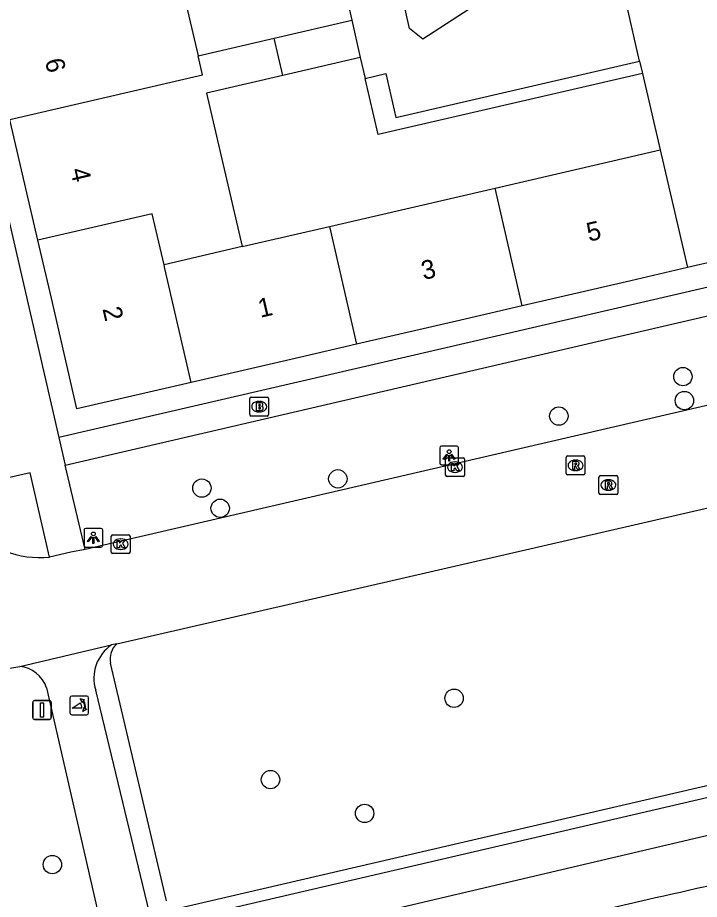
# Model space of a CAD drawing. Extents: x 156414 to 157775, y 382335 to 383765.
# Drawn here: x 156904.85 to 156941.17, y 382994.01 to 383040.96 of the extents above; entities that cross this region are included whole.
import ezdxf

# ---------------------------------------------------------------- set-up
doc = ezdxf.new("R2010")
doc.units = 0
for name, color, linetype in [('IMGEO_Boom', 7, 'Continuous'), ('IMGEO_Brandkraan', 7, 'Continuous'), ('IMGEO_Erf', 7, 'Continuous'), ('IMGEO_Fietspad_gesloten', 7, 'Continuous'), ('IMGEO_Haag', 7, 'Continuous'), ('IMGEO_Kolk', 7, 'Continuous'), ('IMGEO_Lichtpunt', 7, 'Continuous'), ('IMGEO_Pand', 7, 'Continuous'), ('IMGEO_Pand_nummerreeks', 7, 'Continuous'), ('IMGEO_Poller', 7, 'Continuous'), ('IMGEO_Rijbaan_lokaal_gesloten', 7, 'Continuous'), ('IMGEO_Rioolput', 7, 'Continuous'), ('IMGEO_Verkeersbordpaal', 7, 'Continuous'), ('IMGEO_Voetpad_open', 7, 'Continuous')]:
    doc.layers.add(name, color=color, linetype=linetype)

msp = doc.modelspace()

# ---------------------------------------------------------------- linework, layer by layer
at = {"layer": 'IMGEO_Boom'}
for centre in [(156940.288, 383021.844), (156940.372, 383020.568), (156933.681, 383019.743), (156921.909, 383016.402), (156914.666, 383015.907), (156915.642, 383014.832), (156928.104, 383004.717), (156918.323, 383000.383), (156923.336, 382998.584), (156906.704, 382995.857)]:
    msp.add_circle(centre, 0.489, dxfattribs=at)
at = {"layer": 'IMGEO_Brandkraan'}
for p, q in [((156917.22, 383019.821), (156917.22, 383020.673)), ((156917.295, 383020.747), (156918.147, 383020.747)), ((156917.708, 383020.527), (156917.733, 383020.527)), ((156918.221, 383020.673), (156918.221, 383019.821)), ((156917.731, 383019.967), (156917.706, 383019.967)), ((156918.147, 383019.747), (156917.295, 383019.747))]:
    msp.add_line(p, q, dxfattribs=at)
for points in [[(156917.22, 383019.821), (156917.22, 383020.673)], [(156917.295, 383020.747), (156918.147, 383020.747)], [(156917.568, 383020.447), (156917.568, 383020.047), (156917.781, 383020.047)], [(156917.799, 383020.447), (156917.568, 383020.447)], [(156917.747, 383020.366), (156917.693, 383020.366), (156917.693, 383020.29)], [(156918.221, 383020.673), (156918.221, 383019.821)], [(156917.693, 383020.29), (156917.746, 383020.29)], [(156917.755, 383020.214), (156917.693, 383020.214), (156917.693, 383020.133)], [(156917.693, 383020.133), (156917.755, 383020.133)], [(156918.147, 383019.747), (156917.295, 383019.747)]]:
    msp.add_lwpolyline(points, dxfattribs=at)
for centre, radius, start, end in [((156917.297, 383020.671), 0.0765, 91.552, 178.448), ((156917.297, 383020.671), 0.0765, 91.552, 178.448), ((156917.748, 383020.328), 0.0379, 267.8285, 90.9355), ((156917.803, 383020.302), 0.145, 59.4692, 91.5367), ((156917.828, 383020.349), 0.0922, 285.5137, 58.1501), ((156918.145, 383020.671), 0.0765, 1.552, 88.448), ((156918.145, 383020.671), 0.0765, 1.552, 88.448), ((156917.756, 383020.173), 0.0404, 269.8759, 90.5077), ((156917.787, 383020.298), 0.251, 268.6676, 293.5347), ((156917.833, 383020.157), 0.105, 301.3115, 78.989), ((156917.297, 383019.823), 0.0765, 181.552, 268.448), ((156917.297, 383019.823), 0.0765, 181.552, 268.448), ((156918.145, 383019.823), 0.0765, 271.552, 358.448), ((156918.145, 383019.823), 0.0765, 271.552, 358.448)]:
    msp.add_arc(centre, radius, start, end, dxfattribs=at)
for centre, major_axis, ratio, start_param, end_param in [((156917.707, 383020.247), (-0.387, 0.002), 0.722429, 4.712389, 7.853982), ((156917.732, 383020.247), (-0.39, 0.002), 0.717154, 1.570796, 4.712389)]:
    msp.add_ellipse(centre, major_axis=major_axis, ratio=ratio, start_param=start_param, end_param=end_param, dxfattribs=at)
at = {"layer": 'IMGEO_Erf'}
msp.add_lwpolyline([(156938.134, 383037.994), (156924.059, 383034.741), (156923.365, 383037.73)], dxfattribs=at)
at = {"layer": 'IMGEO_Fietspad_gesloten'}
for points in [[(156906.393, 383005.269), (156909.311, 382992.559)], [(156909.01, 383005.144), (156911.986, 382992.772)], [(156914.422, 382991.036), (156945.022, 382998.226), (156957.949, 383002), (156960.448, 383002.751)], [(156808.291, 382963.952), (156813.483, 382965.107), (156846.174, 382972.646), (156938.392, 382994.005)]]:
    msp.add_lwpolyline(points, dxfattribs=at)
for centre, radius, start, end in [((156911.052, 383005.78), 2.138, 123.8328, 197.2996), ((156904.789, 383004.73), 1.692, 18.5633, 83.9604), ((156888.545, 383222.975), 234.333, 282.28163, 285.81204)]:
    msp.add_arc(centre, radius, start, end, dxfattribs=at)
at = {"layer": 'IMGEO_Haag'}
msp.add_lwpolyline([(156969.733, 383011.86), (156966.521, 383009.056), (156964.181, 383007.512), (156962.487, 383006.485), (156960.126, 383005.373), (156957.629, 383004.543), (156947.352, 383001.49), (156944.013, 383000.612), (156912.963, 382993.412)], dxfattribs=at)
at = {"layer": 'IMGEO_Kolk'}
for p, q in [((156927.726, 383017.527), (156928.578, 383017.527)), ((156927.651, 383016.601), (156927.651, 383017.453)), ((156928.139, 383017.307), (156928.164, 383017.307)), ((156928.652, 383017.453), (156928.652, 383016.601)), ((156928.162, 383016.747), (156928.137, 383016.747)), ((156928.578, 383016.527), (156927.726, 383016.527)), ((156909.842, 383012.497), (156909.842, 383013.349)), ((156909.917, 383013.423), (156910.769, 383013.423)), ((156910.843, 383013.349), (156910.843, 383012.497)), ((156910.33, 383013.203), (156910.355, 383013.203)), ((156910.769, 383012.423), (156909.917, 383012.423)), ((156910.353, 383012.643), (156910.328, 383012.643))]:
    msp.add_line(p, q, dxfattribs=at)
for points in [[(156927.726, 383017.527), (156928.578, 383017.527)], [(156927.651, 383016.601), (156927.651, 383017.453)], [(156927.972, 383017.227), (156928.095, 383017.227), (156928.095, 383017.076), (156928.225, 383017.227), (156928.389, 383017.227), (156928.243, 383017.076), (156928.396, 383016.827), (156928.244, 383016.827), (156928.159, 383016.991), (156928.095, 383016.924), (156928.095, 383016.827), (156927.972, 383016.827), (156927.972, 383017.227)], [(156928.652, 383017.453), (156928.652, 383016.601)], [(156928.578, 383016.527), (156927.726, 383016.527)], [(156909.842, 383012.497), (156909.842, 383013.349)], [(156909.917, 383013.423), (156910.769, 383013.423)], [(156910.843, 383013.349), (156910.843, 383012.497)], [(156910.163, 383013.123), (156910.286, 383013.123), (156910.286, 383012.972), (156910.416, 383013.123), (156910.58, 383013.123), (156910.434, 383012.972), (156910.587, 383012.723), (156910.435, 383012.723), (156910.35, 383012.887), (156910.286, 383012.82), (156910.286, 383012.723), (156910.163, 383012.723), (156910.163, 383013.123)], [(156910.769, 383012.423), (156909.917, 383012.423)]]:
    msp.add_lwpolyline(points, dxfattribs=at)
for centre, start, end in [((156927.728, 383017.451), 91.552, 178.448), ((156927.728, 383017.451), 91.552, 178.448), ((156928.576, 383017.451), 1.552, 88.448), ((156928.576, 383017.451), 1.552, 88.448), ((156927.728, 383016.603), 181.552, 268.448), ((156927.728, 383016.603), 181.552, 268.448), ((156928.576, 383016.603), 271.552, 358.448), ((156928.576, 383016.603), 271.552, 358.448), ((156909.919, 383013.347), 91.552, 178.448), ((156909.919, 383013.347), 91.552, 178.448), ((156910.767, 383013.347), 1.552, 88.448), ((156910.767, 383013.347), 1.552, 88.448), ((156909.919, 383012.499), 181.552, 268.448), ((156909.919, 383012.499), 181.552, 268.448), ((156910.767, 383012.499), 271.552, 358.448), ((156910.767, 383012.499), 271.552, 358.448)]:
    msp.add_arc(centre, 0.0765, start, end, dxfattribs=at)
for centre, major_axis, ratio, start_param, end_param in [((156928.138, 383017.027), (-0.387, 0.002), 0.722429, 4.712389, 7.853982), ((156928.163, 383017.027), (-0.39, 0.002), 0.717154, 1.570796, 4.712389), ((156910.329, 383012.923), (-0.387, 0.002), 0.722429, 4.712389, 7.853982), ((156910.354, 383012.923), (-0.39, 0.002), 0.717154, 1.570796, 4.712389)]:
    msp.add_ellipse(centre, major_axis=major_axis, ratio=ratio, start_param=start_param, end_param=end_param, dxfattribs=at)
at = {"layer": 'IMGEO_Lichtpunt'}
for p, q in [((156927.339, 383018.051), (156927.339, 383017.244)), ((156927.339, 383018.051), (156927.339, 383017.244)), ((156928.241, 383018.146), (156927.433, 383018.146)), ((156928.241, 383018.146), (156927.433, 383018.146)), ((156928.335, 383017.244), (156928.335, 383018.051)), ((156928.335, 383017.244), (156928.335, 383018.051)), ((156927.433, 383017.15), (156928.241, 383017.15)), ((156927.433, 383017.15), (156928.241, 383017.15)), ((156909.291, 383013.765), (156908.483, 383013.765)), ((156909.291, 383013.765), (156908.483, 383013.765)), ((156908.389, 383013.67), (156908.389, 383012.863)), ((156908.389, 383013.67), (156908.389, 383012.863)), ((156909.385, 383012.863), (156909.385, 383013.67)), ((156909.385, 383012.863), (156909.385, 383013.67)), ((156908.483, 383012.769), (156909.291, 383012.769)), ((156908.483, 383012.769), (156909.291, 383012.769))]:
    msp.add_line(p, q, dxfattribs=at)
for points in [[(156927.713, 383017.715), (156927.752, 383017.687), (156927.564, 383017.425), (156927.526, 383017.452), (156927.713, 383017.715)], [(156927.815, 383017.667), (156927.862, 383017.667), (156927.862, 383017.345), (156927.815, 383017.345), (156927.815, 383017.667)], [(156927.925, 383017.687), (156927.963, 383017.714), (156928.15, 383017.452), (156928.111, 383017.424), (156927.925, 383017.687)], [(156908.763, 383013.334), (156908.802, 383013.306), (156908.614, 383013.044), (156908.576, 383013.071), (156908.763, 383013.334)], [(156908.865, 383013.286), (156908.912, 383013.286), (156908.912, 383012.964), (156908.865, 383012.964), (156908.865, 383013.286)], [(156908.975, 383013.306), (156909.013, 383013.333), (156909.2, 383013.071), (156909.161, 383013.043), (156908.975, 383013.306)]]:
    msp.add_lwpolyline(points, dxfattribs=at)
for centre in [(156927.838, 383017.849), (156908.888, 383013.468)]:
    msp.add_circle(centre, 0.0994, dxfattribs=at)
for centre, start, end in [((156927.433, 383018.051), 90, 180), ((156927.433, 383018.051), 90, 180), ((156928.241, 383018.051), 0, 90), ((156928.241, 383018.051), 0, 90), ((156927.433, 383017.244), 180, 270), ((156927.433, 383017.244), 180, 270), ((156928.241, 383017.244), 270, 0), ((156928.241, 383017.244), 270, 360), ((156908.483, 383013.67), 90, 180), ((156908.483, 383013.67), 90, 180), ((156909.291, 383013.67), 0, 90), ((156909.291, 383013.67), 0, 90), ((156908.483, 383012.863), 180, 270), ((156908.483, 383012.863), 180, 270), ((156909.291, 383012.863), 270, 0), ((156909.291, 383012.863), 270, 360)]:
    msp.add_arc(centre, 0.0946, start, end, dxfattribs=at)
at = {"layer": 'IMGEO_Pand'}
for points in [[(156937.984, 383038.645), (156937.277, 383041.703), (156947.851, 383044.168), (156948.698, 383040.477), (156953.617, 383041.606), (156952.425, 383046.797), (156959.864, 383048.508)], [(156959.864, 383048.508), (156963.099, 383034.524), (156959.896, 383033.786), (156960.259, 383032.217), (156949.992, 383029.841), (156943.631, 383028.37), (156940.526, 383027.651)], [(156913.412, 383043.472), (156914.463, 383038.927)], [(156918.525, 383039.872), (156922.651, 383040.832)], [(156922.651, 383040.832), (156923.107, 383038.842)], [(156914.463, 383038.927), (156918.525, 383039.872)], [(156918.984, 383037.885), (156918.525, 383039.872)], [(156904.442, 383035.547), (156914.695, 383037.925), (156914.463, 383038.927)], [(156923.107, 383038.842), (156918.984, 383037.885)], [(156937.984, 383038.645), (156938.134, 383037.994)], [(156918.984, 383037.885), (156914.922, 383036.942), (156916.811, 383028.768)], [(156938.134, 383037.994), (156939.074, 383033.928)], [(156905.934, 383029.11), (156904.482, 383035.375), (156904.442, 383035.547)], [(156930.284, 383031.891), (156939.074, 383033.928)], [(156939.074, 383033.928), (156940.526, 383027.651)], [(156921.458, 383029.845), (156930.284, 383031.891)], [(156931.723, 383025.614), (156930.284, 383031.891)], [(156912.652, 383027.804), (156912.023, 383030.52), (156905.934, 383029.11)], [(156916.811, 383028.768), (156921.458, 383029.845)], [(156921.458, 383029.845), (156922.912, 383023.576)], [(156914.104, 383021.538), (156908.015, 383020.129), (156906.65, 383026.02), (156905.934, 383029.11)], [(156916.811, 383028.768), (156912.652, 383027.804)], [(156914.104, 383021.538), (156912.7, 383027.598), (156912.652, 383027.804)], [(156940.526, 383027.651), (156937.518, 383026.955), (156931.723, 383025.614)], [(156931.723, 383025.614), (156928.695, 383024.914), (156922.912, 383023.576)], [(156922.912, 383023.576), (156919.867, 383022.871), (156914.104, 383021.538)]]:
    msp.add_lwpolyline(points, dxfattribs=at)
at = {"layer": 'IMGEO_Poller'}
for p, q in [((156908.54, 383004.833), (156907.732, 383004.833)), ((156908.54, 383004.833), (156907.732, 383004.833)), ((156907.638, 383004.738), (156907.638, 383003.931)), ((156907.638, 383004.738), (156907.638, 383003.931)), ((156908.634, 383003.931), (156908.634, 383004.738)), ((156908.634, 383003.931), (156908.634, 383004.738)), ((156907.732, 383003.836), (156908.54, 383003.836)), ((156907.732, 383003.836), (156908.54, 383003.836))]:
    msp.add_line(p, q, dxfattribs=at)
for points in [[(156908.273, 383004.189), (156907.76, 383004.189), (156908.19, 383004.464)], [(156908.317, 383004.562), (156908.305, 383004.489), (156908.18, 383004.694)], [(156908.18, 383004.694), (156908.411, 383004.628), (156908.34, 383004.596)], [(156908.333, 383004.017), (156908.399, 383004.248), (156908.429, 383004.18)], [(156908.465, 383004.153), (156908.537, 383004.142), (156908.333, 383004.017)]]:
    msp.add_lwpolyline(points, dxfattribs=at)
for centre, radius, start, end in [((156907.732, 383004.738), 0.0946, 90, 180), ((156907.732, 383004.738), 0.0946, 90, 180), ((156908.54, 383004.738), 0.0946, 0, 90), ((156908.54, 383004.738), 0.0946, 0, 90), ((156907.945, 383004.239), 0.332, 351.3247, 42.4854), ((156907.959, 383004.249), 0.476, 351.7527, 41.1691), ((156907.959, 383004.249), 0.516, 349.3569, 42.2912), ((156907.732, 383003.931), 0.0946, 180, 270), ((156907.732, 383003.931), 0.0946, 180, 270), ((156908.54, 383003.931), 0.0946, 270, 0), ((156908.54, 383003.931), 0.0946, 270, 0)]:
    msp.add_arc(centre, radius, start, end, dxfattribs=at)
at = {"layer": 'IMGEO_Rijbaan_lokaal_gesloten'}
for points in [[(156964.176, 383025.547), (156908.444, 383012.637)], [(156910.129, 383007.622), (156960.85, 383019.285)], [(156908.444, 383012.637), (156907.691, 383012.489), (156906.546, 383012.232)], [(156904.967, 383006.413), (156909.626, 383007.501), (156909.861, 383007.556)], [(156910.129, 383007.622), (156909.861, 383007.556)], [(156902.098, 383005.92), (156904.967, 383006.413)]]:
    msp.add_lwpolyline(points, dxfattribs=at)
msp.add_arc((156906.039, 383017.172), 4.966, 248.0192, 275.863, dxfattribs=at)
at = {"layer": 'IMGEO_Rioolput'}
for p, q in [((156934.071, 383016.694), (156934.071, 383017.546)), ((156934.146, 383017.62), (156934.998, 383017.62)), ((156935.072, 383017.546), (156935.072, 383016.694)), ((156934.559, 383017.4), (156934.584, 383017.4)), ((156934.998, 383016.62), (156934.146, 383016.62)), ((156934.582, 383016.84), (156934.557, 383016.84)), ((156935.894, 383016.572), (156936.746, 383016.572)), ((156935.819, 383015.646), (156935.819, 383016.498)), ((156936.307, 383016.352), (156936.332, 383016.352)), ((156936.82, 383016.498), (156936.82, 383015.646)), ((156936.33, 383015.792), (156936.305, 383015.792)), ((156936.746, 383015.572), (156935.894, 383015.572))]:
    msp.add_line(p, q, dxfattribs=at)
for points in [[(156934.071, 383016.694), (156934.071, 383017.546)], [(156934.146, 383017.62), (156934.998, 383017.62)], [(156935.072, 383017.546), (156935.072, 383016.694)], [(156934.66, 383017.318), (156934.408, 383017.32), (156934.408, 383016.92)], [(156934.408, 383016.92), (156934.532, 383016.92), (156934.532, 383017.082), (156934.543, 383017.082)], [(156934.586, 383017.239), (156934.532, 383017.239), (156934.532, 383017.158)], [(156934.532, 383017.158), (156934.584, 383017.158)], [(156934.59, 383017.053), (156934.661, 383016.92), (156934.801, 383016.92), (156934.736, 383017.046)], [(156934.998, 383016.62), (156934.146, 383016.62)], [(156935.894, 383016.572), (156936.746, 383016.572)], [(156935.819, 383015.646), (156935.819, 383016.498)], [(156936.408, 383016.27), (156936.156, 383016.272), (156936.156, 383015.872)], [(156936.334, 383016.191), (156936.28, 383016.191), (156936.28, 383016.11)], [(156936.28, 383016.11), (156936.332, 383016.11)], [(156936.82, 383016.498), (156936.82, 383015.646)], [(156936.156, 383015.872), (156936.28, 383015.872), (156936.28, 383016.034), (156936.291, 383016.034)], [(156936.338, 383016.005), (156936.409, 383015.872), (156936.549, 383015.872), (156936.484, 383015.998)], [(156936.746, 383015.572), (156935.894, 383015.572)]]:
    msp.add_lwpolyline(points, dxfattribs=at)
for centre, radius, start, end in [((156934.148, 383017.544), 0.0765, 91.552, 178.448), ((156934.148, 383017.544), 0.0765, 91.552, 178.448), ((156934.996, 383017.544), 0.0765, 1.552, 88.448), ((156934.996, 383017.544), 0.0765, 1.552, 88.448), ((156934.542, 383017.029), 0.0533, 26.0293, 88.6989), ((156934.568, 383017.347), 0.19, 274.7715, 282.9687), ((156934.592, 383017.143), 0.0964, 77.0061, 93.1865), ((156934.606, 383017.2), 0.0378, 276.6634, 79.6772), ((156934.659, 383017.208), 0.109, 350.3612, 89.416), ((156934.657, 383017.208), 0.112, 277.5842, 350.9817), ((156934.641, 383016.993), 0.108, 29.5134, 73.7905), ((156934.148, 383016.696), 0.0765, 181.552, 268.448), ((156934.148, 383016.696), 0.0765, 181.552, 268.448), ((156934.996, 383016.696), 0.0765, 271.552, 358.448), ((156934.996, 383016.696), 0.0765, 271.552, 358.448), ((156935.896, 383016.496), 0.0765, 91.552, 178.448), ((156935.896, 383016.496), 0.0765, 91.552, 178.448), ((156936.744, 383016.496), 0.0765, 1.552, 88.448), ((156936.744, 383016.496), 0.0765, 1.552, 88.448), ((156936.316, 383016.299), 0.19, 274.7715, 282.9687), ((156936.34, 383016.095), 0.0964, 77.0061, 93.1865), ((156936.354, 383016.152), 0.0378, 276.6634, 79.6772), ((156936.407, 383016.16), 0.109, 350.3612, 89.416), ((156936.405, 383016.16), 0.112, 277.5842, 350.9817), ((156935.896, 383015.648), 0.0765, 181.552, 268.448), ((156935.896, 383015.648), 0.0765, 181.552, 268.448), ((156936.29, 383015.981), 0.0533, 26.0293, 88.6989), ((156936.389, 383015.945), 0.108, 29.5134, 73.7905), ((156936.744, 383015.648), 0.0765, 271.552, 358.448), ((156936.744, 383015.648), 0.0765, 271.552, 358.448)]:
    msp.add_arc(centre, radius, start, end, dxfattribs=at)
for centre, major_axis, ratio, start_param, end_param in [((156934.558, 383017.12), (-0.387, 0.002), 0.722429, 4.712389, 7.853982), ((156934.583, 383017.12), (-0.39, 0.002), 0.717154, 1.570796, 4.712389), ((156936.306, 383016.072), (-0.387, 0.002), 0.722429, 4.712389, 7.853982), ((156936.331, 383016.072), (-0.39, 0.002), 0.717154, 1.570796, 4.712389)]:
    msp.add_ellipse(centre, major_axis=major_axis, ratio=ratio, start_param=start_param, end_param=end_param, dxfattribs=at)
at = {"layer": 'IMGEO_Verkeersbordpaal'}
for p, q in [((156905.658, 383003.69), (156905.658, 383004.49)), ((156905.658, 383004.49), (156905.658, 383003.69)), ((156905.758, 383004.59), (156906.548, 383004.59)), ((156906.548, 383004.59), (156905.758, 383004.59)), ((156906.648, 383004.49), (156906.648, 383003.69)), ((156906.648, 383003.69), (156906.648, 383004.49)), ((156906.548, 383003.59), (156905.758, 383003.59)), ((156905.758, 383003.59), (156906.548, 383003.59))]:
    msp.add_line(p, q, dxfattribs=at)
msp.add_lwpolyline([(156906.078, 383004.465), (156906.228, 383004.465), (156906.228, 383003.715), (156906.078, 383003.715), (156906.078, 383004.465)], dxfattribs=at)
for centre, start, end in [((156905.758, 383004.49), 90, 180), ((156905.758, 383004.49), 90, 180), ((156906.548, 383004.49), 0, 90), ((156906.548, 383004.49), 360, 90), ((156905.758, 383003.69), 180, 270), ((156905.758, 383003.69), 180, 270), ((156906.548, 383003.69), 270, 0), ((156906.548, 383003.69), 270, 0)]:
    msp.add_arc(centre, 0.1, start, end, dxfattribs=at)
at = {"layer": 'IMGEO_Voetpad_open'}
for points in [[(156925.902, 383059.621), (156930.778, 383042.645), (156926.435, 383039.826), (156925.723, 383040.384), (156921.783, 383057.954), (156925.902, 383059.621)], [(156899.345, 383052.043), (156907.049, 383018.602)], [(156922.363, 383042.091), (156922.651, 383040.832)], [(156923.107, 383038.842), (156923.365, 383037.73)], [(156923.365, 383037.73), (156924.458, 383037.984), (156925.001, 383035.644), (156937.984, 383038.645)], [(156964.964, 383032.009), (156963.49, 383031.665), (156907.049, 383018.602)], [(156907.388, 383017.126), (156965.291, 383030.587)], [(156907.049, 383018.602), (156907.388, 383017.126)], [(156908.444, 383012.637), (156907.388, 383017.126)], [(156906.546, 383012.232), (156905.526, 383016.721), (156900.982, 383015.686)], [(156912.785, 382993.92), (156909.802, 383006.58)], [(156913.985, 382993.024), (156944.157, 383000.029), (156947.514, 383000.912), (156957.809, 383003.971)]]:
    msp.add_lwpolyline(points, dxfattribs=at)
msp.add_arc((156910.901, 383006.808), 1.122, 133.4512, 191.7031, dxfattribs=at)

# ---------------------------------------------------------------- texts
at = {"layer": 'IMGEO_Pand_nummerreeks'}
for s, rotation, p in [('6', 283.0474, (156906.302, 383038.684)), ('4', 283.0474, (156907.652, 383032.859)), ('5', 13.0276, (156935.285, 383029.026)), ('3', 13.0276, (156926.478, 383026.988)), ('1', 13.0276, (156917.782, 383024.975)), ('2', 283.0474, (156909.367, 383025.458))]:
    msp.add_text(s, height=1, rotation=rotation, dxfattribs=at).set_placement(p)

doc.saveas('drawing.dxf')
